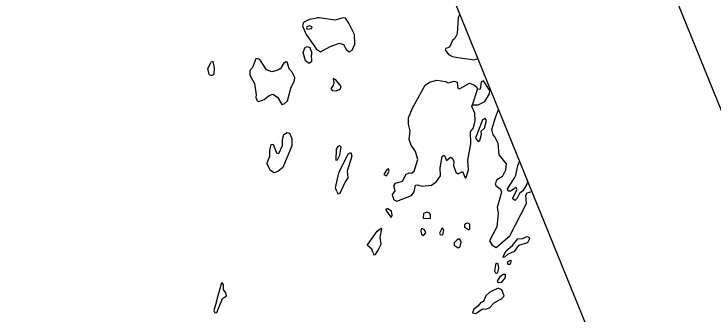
# Model space of a CAD drawing. Extents: x 362852 to 366875, y 5563573 to 5566479.
# Drawn here: x 366283.3 to 366479, y 5565810.6 to 5565894.5 of the extents above; entities that cross this region are included whole.
import ezdxf

# ---------------------------------------------------------------- set-up
doc = ezdxf.new("R2010")
doc.units = 0
doc.layers.add('Niveau 60', color=7, linetype='Continuous')
doc.layers.add('Niveau 63', color=7, linetype='Continuous')

msp = doc.modelspace()

# ---------------------------------------------------------------- linework, layer by layer
at = {"layer": 'Niveau 60'}
msp.add_lwpolyline([(366383.26, 5564779), (366846.55, 5564967.05), (366244.37, 5566450.63), (365781.08, 5566262.58), (366383.26, 5564779)], dxfattribs=at)
at = {"layer": 'Niveau 63'}
for p, q in [((366366.55, 5565881.24), (366366.47, 5565882.99)), ((366411.46, 5565869.1), (366412.86, 5565873.44)), ((366373.54, 5565844.89), (366373.94, 5565844.13)), ((366387.23, 5565839.67), (366387.61, 5565840.09)), ((366385.99, 5565834.64), (366386.13, 5565834.43)), ((366339.86, 5565814.09), (366341.42, 5565819.41))]:
    msp.add_line(p, q, dxfattribs=at)
msp.add_lwpolyline([(366082.77, 5565630.49), (366453.96, 5565781.16), (366340.96, 5566059.55), (365969.77, 5565908.88)], close=True, dxfattribs=at)
for points in [[(366365.49, 5565892.85), (366364.23, 5565892.21), (366364, 5565891.26), (366365, 5565888.8), (366367.9, 5565884.71), (366368.98, 5565884), (366371.71, 5565885.42), (366374.28, 5565886.4), (366375.44, 5565886.04), (366376.28, 5565884.54), (366377.03, 5565883.97), (366377.87, 5565884.45), (366378.62, 5565886.13), (366378.52, 5565888.77), (366376.9, 5565892.02), (366375.94, 5565893.42), (366375.36, 5565893.52), (366372.95, 5565892.81), (366368.61, 5565893.51), (366368, 5565893.44)], [(366365.49, 5565892.85), (366366.03, 5565893.11), (366368, 5565893.44)], [(366407.99, 5565894.42), (366407.52, 5565893.54), (366407.16, 5565889.01), (366406.59, 5565887.72), (366405.86, 5565887.12), (366405.04, 5565885.31), (366404.06, 5565884.93), (366403.86, 5565884.48), (366404.77, 5565883.22), (366405.93, 5565882.7), (366407.36, 5565882.33), (366412.03, 5565881.76), (366412.98, 5565882.12)], [(366365.91, 5565891.19), (366365.19, 5565890.96), (366365.07, 5565890.7), (366365.18, 5565890.42), (366365.44, 5565890.31), (366366.49, 5565890.5), (366366.69, 5565890.95), (366365.91, 5565891.19)], [(366366.55, 5565881.24), (366365.85, 5565880.71), (366364.81, 5565881.44), (366364.14, 5565883.75), (366364.61, 5565885.06), (366365.3, 5565885.49), (366365.97, 5565885.15), (366366.45, 5565883.89), (366366.47, 5565882.99)], [(366337.86, 5565877.61), (366338.55, 5565877.34), (366339.27, 5565877.72), (366339.39, 5565879.49), (366338.94, 5565881.24), (366338.42, 5565881.04)], [(366357.57, 5565879.2), (366357.02, 5565878.83), (366355.37, 5565878.36), (366353.88, 5565878.92), (366352, 5565881.84), (366351.22, 5565882.08), (366350.93, 5565881.97), (366349.96, 5565879.62), (366349.27, 5565878.76), (366349.23, 5565877.46), (366350.57, 5565875.08), (366351.03, 5565871.93), (366350.95, 5565871.15), (366351.31, 5565870.21), (366351.79, 5565870.07), (366353.19, 5565870.61), (366354.59, 5565871.74), (366355.68, 5565872.1), (366356.95, 5565871.3), (366358.14, 5565869.18), (366358.84, 5565869.45), (366359.77, 5565870.23), (366360.65, 5565873.84), (366361.68, 5565875.9), (366361.82, 5565876.8), (366361.1, 5565878.25), (366360.2, 5565879.19), (366359.67, 5565881.14)], [(366357.57, 5565879.2), (366358.08, 5565879.56), (366358.92, 5565881.01), (366359.41, 5565881.25), (366359.67, 5565881.14)], [(366337.86, 5565877.61), (366337.44, 5565879.27), (366338.42, 5565881.04)], [(366372.54, 5565876.51), (366372.67, 5565875.33), (366372.55, 5565874.53), (366371.86, 5565873.68), (366372.23, 5565873.12), (366373.34, 5565873.02), (366374.51, 5565873.47), (366374.75, 5565874.25), (366373.29, 5565876.1), (366372.54, 5565876.51)], [(366389.33, 5565843.16), (366389.15, 5565844.05), (366389.83, 5565845.06), (366389.52, 5565846.44), (366389.97, 5565847.21), (366391.9, 5565847.79), (366392.97, 5565849.75), (366393.79, 5565850.12), (366394.46, 5565850.05), (366395.21, 5565850.61), (366396.23, 5565853.84), (366395.59, 5565856.06), (366394.38, 5565857.85), (366393.79, 5565859.39), (366394.07, 5565861.86), (366393.62, 5565863.73), (366393.58, 5565865.53), (366394.74, 5565868.23), (366398.28, 5565874.68), (366399.51, 5565875.52), (366401.5, 5565876.07), (366403.98, 5565875.62), (366404.71, 5565875.26), (366406.33, 5565875.77), (366407.19, 5565875.51), (366407.4, 5565873.82), (366407.85, 5565873.62), (366410.62, 5565875.22), (366411.82, 5565874.76), (366412.58, 5565874.15), (366412.86, 5565873.44)], [(366411.46, 5565869.1), (366413.06, 5565869.13), (366414.93, 5565870.11), (366416.27, 5565872.23), (366416.34, 5565873.17), (366414.53, 5565875.8), (366413.87, 5565875.55), (366413.64, 5565873.48), (366412.86, 5565873.44)], [(366390.29, 5565842.18), (366394.45, 5565843.77), (366395.2, 5565844.76), (366395.56, 5565846.61), (366395.98, 5565846.77), (366397.41, 5565846.41), (366400.05, 5565846.67), (366401.38, 5565847.66), (366402.53, 5565849.28), (366402.42, 5565851.54), (366403.02, 5565854.72), (366403.48, 5565855.06), (366403.8, 5565854.8), (366404.22, 5565853.57), (366405.32, 5565854.48), (366405.85, 5565854.19), (366406.31, 5565853.41), (366406.16, 5565852.12), (366406.86, 5565850.29), (366407.49, 5565849.78), (366408.72, 5565850.47), (366409.41, 5565848.69), (366409.73, 5565848.82), (366410.35, 5565850.98), (366410.19, 5565853.66), (366411.02, 5565858.21), (366410.92, 5565861.55), (366411.77, 5565862.68), (366412.19, 5565864.67), (366412.13, 5565866.79), (366411.29, 5565868.71), (366411.46, 5565869.1)], [(366419.87, 5565849.1), (366420.79, 5565850.9), (366421.03, 5565852.66), (366418.93, 5565855.18), (366418.64, 5565858.34), (366417.78, 5565860.16), (366417.23, 5565860.75), (366416.88, 5565862.23), (366417.91, 5565865.57), (366418.77, 5565867.86)], [(366415.05, 5565865.33), (366414.29, 5565864.93), (366412.29, 5565859.77), (366412.85, 5565859.02), (366413.11, 5565858.9), (366413.54, 5565859.17), (366414.01, 5565860.91), (366413.94, 5565861.79), (366414.82, 5565862.56), (366415.37, 5565864.76), (366415.05, 5565865.33)], [(366360.99, 5565857.67), (366358.43, 5565851.6), (366357.04, 5565850.48), (366356.04, 5565850.15), (366355.04, 5565850.79), (366354.11, 5565852.52), (366354.08, 5565852.88), (366354.81, 5565854.77), (366354.78, 5565856.37), (366355.22, 5565858.04), (366355.77, 5565858.14), (366356.7, 5565855.71), (366357.35, 5565855.53), (366358.34, 5565857.73), (366358.39, 5565859.41), (366358.76, 5565860.84), (366359.68, 5565861.35), (366360.28, 5565861.2), (366360.96, 5565859.7), (366360.99, 5565857.67)], [(366373.41, 5565856.74), (366373.3, 5565853.65), (366373.74, 5565853.76), (366374.37, 5565855.07), (366374.76, 5565857.26), (366374.29, 5565857.66), (366373.86, 5565857.51), (366373.41, 5565856.74)], [(366373.54, 5565844.89), (366373.21, 5565845.89), (366374.12, 5565850.1), (366376.74, 5565855.44), (366377.43, 5565855.76), (366377.74, 5565854.81), (366376.4, 5565850.59), (366376.6, 5565848.69), (366375.84, 5565847.59), (366374.36, 5565844.29), (366373.94, 5565844.13)], [(366426.9, 5565847.82), (366426.65, 5565846.93), (366425.6, 5565845.03), (366424.59, 5565844.32), (366423.96, 5565843.01), (366423.31, 5565842.33), (366422.7, 5565842.95), (366423.94, 5565845.46), (366423.72, 5565846.02), (366422.09, 5565844.97), (366421.46, 5565844.94), (366421.32, 5565845.59), (366423.16, 5565848.48), (366423.59, 5565849.46), (366424.15, 5565852.19), (366424.67, 5565853.31)], [(366387.96, 5565851.21), (366387.54, 5565851.05), (366386.73, 5565849.66), (366387.41, 5565849.29), (366388.21, 5565850.55), (366387.96, 5565851.21)], [(366419.87, 5565849.1), (366418.29, 5565848.18), (366417.86, 5565847.05), (366418.06, 5565846.54), (366419.31, 5565845.52), (366419.61, 5565844.72), (366418.4, 5565840.45), (366418.65, 5565838.83), (366418.28, 5565835.04), (366416.26, 5565831.05), (366416.98, 5565829.88), (366418.15, 5565829.2), (366421.94, 5565832.47), (366426.57, 5565841.54), (366426.39, 5565843.82), (366426.77, 5565844.51), (366428.08, 5565844.91)], [(366389.33, 5565843.16), (366389.43, 5565842.6), (366390.29, 5565842.18)], [(366387.23, 5565839.67), (366388.73, 5565837.57), (366389.05, 5565838.27), (366388.82, 5565839.42), (366387.61, 5565840.09)], [(366398.76, 5565839.1), (366397.83, 5565838.74), (366397.68, 5565837.45), (366399.76, 5565837.33), (366399.78, 5565838.41), (366399.45, 5565838.83), (366398.76, 5565839.1)], [(366410, 5565834.39), (366409.35, 5565834.84), (366409.32, 5565835.47), (366409.5, 5565835.97), (366410.13, 5565836.16), (366410.72, 5565835.74)], [(366383.62, 5565827.94), (366383.3, 5565828.79), (366382.2, 5565829.7), (366382.09, 5565829.98), (366384.87, 5565833.78), (366385.99, 5565834.64)], [(366385.07, 5565828.5), (366385.98, 5565830.19), (366385.66, 5565832), (366386.13, 5565834.43)], [(366397.11, 5565834.45), (366397.02, 5565833.71), (366397.27, 5565832.9), (366397.82, 5565832.58), (366398.4, 5565833.33), (366398.09, 5565834.13), (366397.39, 5565834.55), (366397.11, 5565834.45)], [(366403.01, 5565834.72), (366402.3, 5565833.22), (366402.44, 5565832.84), (366403.16, 5565832.79), (366403.43, 5565834.18), (366403.01, 5565834.72)], [(366410, 5565834.39), (366410.42, 5565834.12), (366410.79, 5565834.43), (366410.72, 5565835.74)], [(366423.13, 5565828.1), (366421.25, 5565827.28), (366420.46, 5565826.54), (366420.06, 5565826.45), (366420.12, 5565826.85), (366420.87, 5565828.26), (366422.65, 5565829.79), (366424.18, 5565831.67), (366425.43, 5565831.77), (366426.76, 5565832.33), (366427.22, 5565832.13), (366427.41, 5565831.62), (366426.9, 5565830.56), (366424.33, 5565829.74), (366423.13, 5565828.1)], [(366407.2, 5565831.34), (366406.35, 5565830.48), (366406.33, 5565829.82), (366407.5, 5565829.15), (366408.06, 5565829.52), (366408.33, 5565830.75), (366408.08, 5565831.4), (366407.63, 5565831.61), (366407.2, 5565831.34)], [(366383.62, 5565827.94), (366383.91, 5565827.19), (366384.38, 5565827.21), (366385.07, 5565828.5)], [(366417.96, 5565824.36), (366417.63, 5565822.72), (366417.91, 5565822.13), (366418.16, 5565822.02), (366418.61, 5565822.25), (366418.87, 5565823.41), (366418.71, 5565824.64), (366418.12, 5565824.79), (366417.96, 5565824.36)], [(366422, 5565825.58), (366421.19, 5565825.05), (366421.34, 5565824.52), (366422.06, 5565824.59), (366422.38, 5565825.29), (366422, 5565825.58)], [(366420.59, 5565820.86), (366419.47, 5565819.46), (366418.73, 5565819.29), (366418.44, 5565819.77), (366419.32, 5565821.23), (366420.09, 5565821.74), (366420.63, 5565821.73), (366420.59, 5565820.86)], [(366339.86, 5565814.09), (366339.14, 5565811.62), (366339.4, 5565810.97), (366339.98, 5565810.98), (366341.59, 5565814.92), (366342.69, 5565815.66), (366342.53, 5565816.51), (366341.89, 5565817.33), (366341.84, 5565818.87), (366341.42, 5565819.41)], [(366419.73, 5565817.37), (366418.65, 5565817.81), (366416.32, 5565816.76), (366415.22, 5565815.69), (366414.53, 5565814.14), (366413.78, 5565813.86), (366413.01, 5565812.81), (366411.88, 5565811.95), (366411.52, 5565810.95), (366412.4, 5565810.75), (366414.28, 5565812.01), (366415.15, 5565811.97), (366416.29, 5565812.35), (366417.6, 5565813.82), (366419.64, 5565814.81), (366420.31, 5565815.71), (366419.73, 5565817.37)]]:
    msp.add_lwpolyline(points, dxfattribs=at)

doc.saveas('drawing.dxf')
